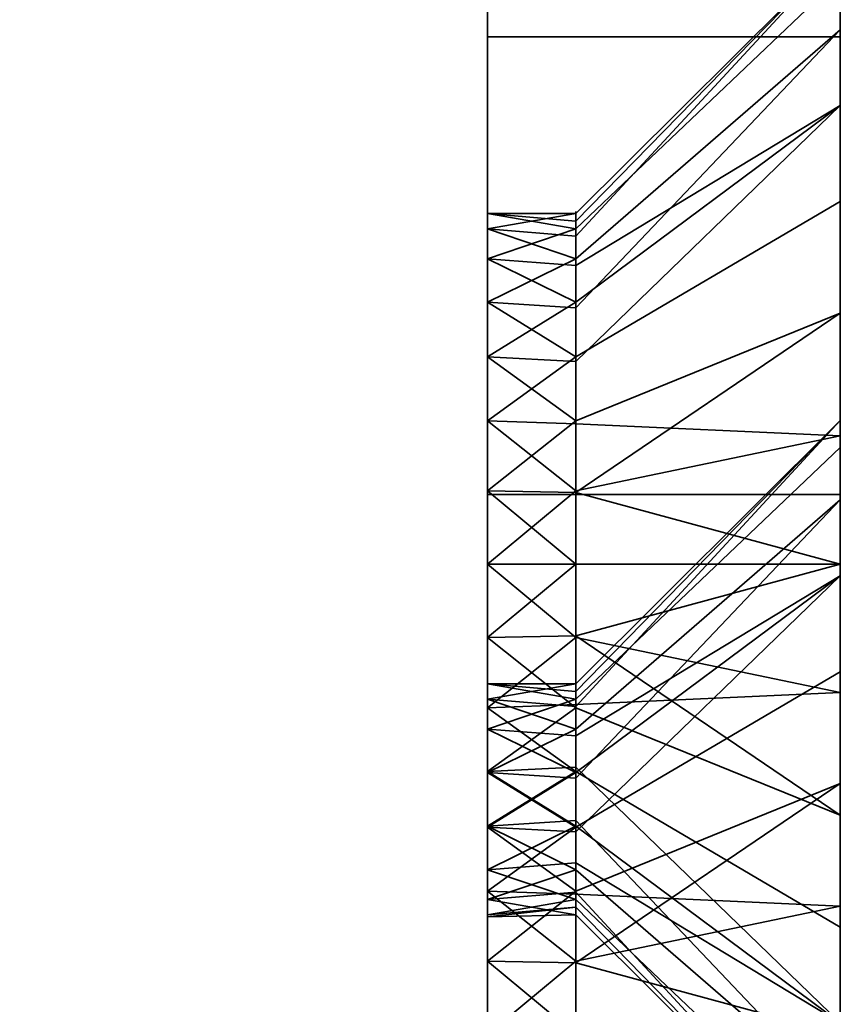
# Model space of a CAD drawing. Header units: millimetres. Extents: x -587 to 3688, y -115 to 120.
# Tile 253 of 656: x 401.52 to 408.5, y -26.24 to -17.87. Entities that reach past the tile are written whole.
import ezdxf

# ---------------------------------------------------------------- set-up
doc = ezdxf.new("R2010")
doc.units = ezdxf.units.MM
doc.layers.add('151', color=7, linetype='Continuous', true_color=0xffffff)

# ---------------------------------------------------------------- blocks, each defined once
blk = doc.blocks.new('UG_SURFACE_001')
at = {"layer": '151', "color": 252, "linetype": 'Continuous', "lineweight": 35}
for points in [[(587.5, -40, 2198), (587.5, 110, 2198), (-587.5, 110, 2198), (-587.5, -40, 2198)], [(-437.5, -40, 2048.0001), (-437.5, 110, 2048.0001), (437.5, 110, 2048.0001), (437.5, -40, 2048.0001)]]:
    blk.add_3dface(points, dxfattribs=at)
blk = doc.blocks.new('UG_SURFACE_005')
at = {"layer": '151', "color": 252, "linetype": 'Continuous', "lineweight": 35}
for points in [[(405.5, -15.4134, 1852.5922), (405.5, -14.5, 1848), (405.5, -23.5164, 1847.6864), (405.5, -23.6468, 1848.927)], [(405.5, -14.5, 1763), (405.5, -31.5, 1763), (405.5, -23.1237, 1777.0655), (405.5, -21.8763, 1777.0655)], [(405.5, -14.5, 1848), (405.5, -23.9019, 1846.5), (405.5, -23.5164, 1847.6864)], [(405.5, -14.5, 1848), (405.5, -14.5, 1763), (405.5, -19.5164, 1779.6865), (405.5, -19.6468, 1780.9271)], [(405.5, -14.5, 1763), (405.5, -19.9019, 1778.5), (405.5, -19.5164, 1779.6865)], [(405.5, -24.7366, 1845.5729), (405.5, -23.9019, 1846.5), (405.5, -14.5, 1848), (405.5, -21.2798, 1782.7406)], [(405.5, -19.6468, 1780.9271), (405.5, -20.2706, 1782.0073), (405.5, -14.5, 1848)], [(405.5, -21.8763, 1777.0655), (405.5, -20.7366, 1777.573), (405.5, -14.5, 1763)], [(405.5, -20.7366, 1777.573), (405.5, -19.9019, 1778.5), (405.5, -14.5, 1763)], [(405.5, -20.2706, 1782.0073), (405.5, -21.2798, 1782.7406), (405.5, -14.5, 1848)], [(405.5, -14.5, 1712), (405.5, -23.5164, 1711.6864), (405.5, -23.6468, 1712.9271)], [(405.5, -14.5, 1712), (405.5, -15.4134, 1707.4078), (405.5, -23.9019, 1710.5), (405.5, -23.5164, 1711.6864)], [(405.5, -23.6468, 1712.9271), (405.5, -24.2706, 1714.0074), (405.5, -14.5, 1763), (405.5, -14.5, 1712)], [(405.5, -31.5, 1763), (405.5, -14.5, 1763), (405.5, -25.2798, 1714.7406), (405.5, -26.5, 1715)], [(405.5, -24.2706, 1714.0074), (405.5, -25.2798, 1714.7406), (405.5, -14.5, 1763)], [(408.5, -14.5, 1848), (408.5, -21.2788, 1848.5488), (408.5, -21.507, 1846.3776)], [(408.5, -14.5, 1848), (408.5, -15.4134, 1852.5922), (408.5, -21.9534, 1850.625), (408.5, -21.2788, 1848.5488)], [(408.5, -14.5, 1763), (408.5, -18.5985, 1776.4871), (408.5, -20.3646, 1775.2039)], [(408.5, -20.3646, 1775.2039), (408.5, -22.5, 1774.75), (408.5, -29.5, 1763), (408.5, -14.5, 1763)], [(408.5, -21.507, 1846.3776), (408.5, -22.5985, 1844.4871), (408.5, -17.2788, 1780.5488), (408.5, -14.5, 1848)], [(408.5, -17.507, 1778.3777), (408.5, -18.5985, 1776.4871), (408.5, -14.5, 1763)], [(408.5, -15.4134, 1707.4078), (408.5, -14.5, 1712), (408.5, -21.2788, 1712.5487), (408.5, -21.507, 1710.3777)], [(408.5, -26.5, 1717.25), (408.5, -25.4085, 1717.1353), (408.5, -14.5, 1763), (408.5, -29.5, 1763)], [(408.5, -14.5, 1712), (408.5, -21.9534, 1714.625), (408.5, -21.2788, 1712.5487)], [(408.5, -25.4085, 1717.1353), (408.5, -23.4141, 1716.2473), (408.5, -14.5, 1763)], [(408.5, -23.4141, 1716.2473), (408.5, -21.9534, 1714.625), (408.5, -14.5, 1712), (408.5, -14.5, 1763)], [(405.5, -23.6468, 1848.927), (405.5, -24.2706, 1850.0074), (405.5, -18.0147, 1856.4852), (405.5, -15.4134, 1852.5922)], [(405.5, -24.7366, 1709.5729), (405.5, -23.9019, 1710.5), (405.5, -15.4134, 1707.4078), (405.5, -18.0147, 1703.5147)], [(405.5, -18.0147, 1856.4852), (408.5, -18.0147, 1856.4852), (408.5, -15.4134, 1852.5922), (405.5, -15.4134, 1852.5922)], [(408.5, -18.0147, 1703.5147), (405.5, -18.0147, 1703.5147), (405.5, -15.4134, 1707.4078), (408.5, -15.4134, 1707.4078)], [(408.5, -23.4141, 1852.2474), (408.5, -21.9534, 1850.625), (408.5, -15.4134, 1852.5922), (408.5, -18.0147, 1856.4852)], [(408.5, -21.507, 1710.3777), (408.5, -22.5985, 1708.487), (408.5, -18.0147, 1703.5147), (408.5, -15.4134, 1707.4078)], [(408.5, -17.2788, 1780.5488), (406.25, -19.5164, 1780.3136), (406.25, -19.5816, 1779.6932)], [(408.5, -17.2788, 1780.5488), (408.5, -17.9534, 1782.625), (406.25, -19.9019, 1781.5), (406.25, -19.7092, 1780.9068)], [(406.25, -19.7092, 1780.9068), (406.25, -19.5164, 1780.3136), (408.5, -17.2788, 1780.5488)], [(406.25, -19.5816, 1779.6932), (406.25, -19.6468, 1779.073), (408.5, -17.507, 1778.3777), (408.5, -17.2788, 1780.5488)], [(408.5, -17.9534, 1782.625), (408.5, -17.2788, 1780.5488), (408.5, -22.5985, 1844.4871)], [(408.5, -18.5985, 1776.4871), (408.5, -17.507, 1778.3777), (406.25, -19.6468, 1779.073), (406.25, -19.9587, 1778.5327)], [(408.5, -17.9534, 1782.625), (408.5, -19.4141, 1784.2474), (406.25, -20.7366, 1782.4271), (406.25, -20.3193, 1781.9635)], [(406.25, -20.3193, 1781.9635), (406.25, -19.9019, 1781.5), (408.5, -17.9534, 1782.625)], [(408.5, -19.4141, 1784.2474), (408.5, -17.9534, 1782.625), (408.5, -22.5985, 1844.4871)], [(405.5, -24.2706, 1850.0074), (405.5, -25.2798, 1850.7407), (405.5, -21.9078, 1859.0865), (405.5, -18.0147, 1856.4852)], [(405.5, -25.8763, 1709.0656), (405.5, -24.7366, 1709.5729), (405.5, -18.0147, 1703.5147), (405.5, -21.9078, 1700.9134)], [(405.5, -21.9078, 1859.0865), (408.5, -21.9078, 1859.0865), (408.5, -18.0147, 1856.4852), (405.5, -18.0147, 1856.4852)], [(408.5, -21.9078, 1700.9134), (405.5, -21.9078, 1700.9134), (405.5, -18.0147, 1703.5147), (408.5, -18.0147, 1703.5147)], [(408.5, -25.4085, 1853.1352), (408.5, -23.4141, 1852.2474), (408.5, -18.0147, 1856.4852), (408.5, -21.9078, 1859.0865)], [(408.5, -21.9078, 1700.9134), (408.5, -18.0147, 1703.5147), (408.5, -22.5985, 1708.487), (408.5, -24.3646, 1707.2039)], [(408.5, -18.5985, 1776.4871), (406.25, -20.2706, 1777.9926), (406.25, -20.7752, 1777.626)], [(406.25, -19.9587, 1778.5327), (406.25, -20.2706, 1777.9926), (408.5, -18.5985, 1776.4871)], [(406.25, -20.7752, 1777.626), (406.25, -21.2798, 1777.2593), (408.5, -20.3646, 1775.2039), (408.5, -18.5985, 1776.4871)], [(406.25, -21.3065, 1782.6807), (406.25, -20.7366, 1782.4271), (408.5, -19.4141, 1784.2474), (408.5, -21.4085, 1785.1353)], [(408.5, -19.4141, 1784.2474), (408.5, -22.5985, 1844.4871), (408.5, -24.3646, 1843.2039)], [(408.5, -21.4085, 1785.1353), (408.5, -19.4141, 1784.2474), (408.5, -24.3646, 1843.2039)], [(406.25, -19.6468, 1779.073), (405.5, -19.5164, 1779.6865), (405.5, -19.9019, 1778.5)], [(405.5, -19.5164, 1779.6865), (406.25, -19.5816, 1779.6932), (406.25, -19.5164, 1780.3136)], [(406.25, -19.5164, 1780.3136), (405.5, -19.6468, 1780.9271), (405.5, -19.5164, 1779.6865)], [(406.25, -19.5164, 1780.3136), (406.25, -19.7092, 1780.9068), (405.5, -19.6468, 1780.9271)], [(406.25, -19.6468, 1779.073), (406.25, -19.5816, 1779.6932), (405.5, -19.5164, 1779.6865)], [(405.5, -19.9019, 1778.5), (406.25, -19.9587, 1778.5327), (406.25, -19.6468, 1779.073)], [(405.5, -19.6468, 1780.9271), (406.25, -19.7092, 1780.9068), (406.25, -19.9019, 1781.5)], [(406.25, -19.9019, 1781.5), (405.5, -20.2706, 1782.0073), (405.5, -19.6468, 1780.9271)], [(405.5, -19.9019, 1778.5), (405.5, -20.7366, 1777.573), (406.25, -20.2706, 1777.9926)], [(406.25, -19.9019, 1781.5), (406.25, -20.3193, 1781.9635), (405.5, -20.2706, 1782.0073)], [(406.25, -20.2706, 1777.9926), (406.25, -19.9587, 1778.5327), (405.5, -19.9019, 1778.5)], [(405.5, -20.7366, 1777.573), (406.25, -20.7752, 1777.626), (406.25, -20.2706, 1777.9926)], [(405.5, -21.2798, 1782.7406), (405.5, -20.2706, 1782.0073), (406.25, -20.7366, 1782.4271)], [(405.5, -20.2706, 1782.0073), (406.25, -20.3193, 1781.9635), (406.25, -20.7366, 1782.4271)], [(408.5, -20.3646, 1775.2039), (406.25, -21.2798, 1777.2593), (406.25, -21.8899, 1777.1297)], [(406.25, -21.8899, 1777.1297), (406.25, -22.5, 1777), (408.5, -22.5, 1774.75), (408.5, -20.3646, 1775.2039)], [(405.5, -20.7366, 1777.573), (405.5, -21.8763, 1777.0655), (406.25, -21.2798, 1777.2593)], [(406.25, -20.7366, 1782.4271), (406.25, -21.3065, 1782.6807), (405.5, -21.2798, 1782.7406)], [(406.25, -21.2798, 1777.2593), (406.25, -20.7752, 1777.626), (405.5, -20.7366, 1777.573)], [(405.5, -25.8763, 1845.0656), (405.5, -21.2798, 1782.7406), (405.5, -22.5, 1783)], [(405.5, -25.8763, 1845.0656), (405.5, -24.7366, 1845.5729), (405.5, -21.2798, 1782.7406)], [(405.5, -21.8763, 1777.0655), (406.25, -21.8899, 1777.1297), (406.25, -21.2798, 1777.2593)], [(405.5, -22.5, 1783), (405.5, -21.2798, 1782.7406), (406.25, -21.8763, 1782.9344)], [(405.5, -21.2798, 1782.7406), (406.25, -21.3065, 1782.6807), (406.25, -21.8763, 1782.9344)], [(408.5, -21.2788, 1712.5487), (406.25, -23.5164, 1712.3135), (406.25, -23.5816, 1711.6933)], [(408.5, -21.2788, 1712.5487), (408.5, -21.9534, 1714.625), (406.25, -23.9019, 1713.5), (406.25, -23.7092, 1712.9068)], [(406.25, -23.7092, 1712.9068), (406.25, -23.5164, 1712.3135), (408.5, -21.2788, 1712.5487)], [(406.25, -23.5816, 1711.6933), (406.25, -23.6468, 1711.0729), (408.5, -21.507, 1710.3777), (408.5, -21.2788, 1712.5487)], [(408.5, -21.2788, 1848.5488), (406.25, -23.5164, 1848.3136), (406.25, -23.5816, 1847.6933)], [(408.5, -21.2788, 1848.5488), (408.5, -21.9534, 1850.625), (406.25, -23.9019, 1849.4999), (406.25, -23.7092, 1848.9068)], [(406.25, -23.7092, 1848.9068), (406.25, -23.5164, 1848.3136), (408.5, -21.2788, 1848.5488)], [(406.25, -23.5816, 1847.6933), (406.25, -23.6468, 1847.073), (408.5, -21.507, 1846.3776), (408.5, -21.2788, 1848.5488)], [(408.5, -21.4085, 1785.1353), (406.25, -21.8763, 1782.9344), (406.25, -21.3065, 1782.6807)], [(406.25, -22.5, 1783), (406.25, -21.8763, 1782.9344), (408.5, -21.4085, 1785.1353), (408.5, -22.5, 1785.2499)], [(408.5, -22.5, 1785.2499), (408.5, -21.4085, 1785.1353), (408.5, -24.3646, 1843.2039)], [(408.5, -22.5985, 1708.487), (408.5, -21.507, 1710.3777), (406.25, -23.6468, 1711.0729), (406.25, -23.9587, 1710.5328)], [(408.5, -22.5985, 1844.4871), (408.5, -21.507, 1846.3776), (406.25, -23.6468, 1847.073), (406.25, -23.9587, 1846.5328)], [(405.5, -21.8763, 1777.0655), (405.5, -23.1237, 1777.0655), (406.25, -22.5, 1777)], [(406.25, -21.8763, 1782.9344), (406.25, -22.5, 1783), (405.5, -22.5, 1783)], [(406.25, -22.5, 1777), (406.25, -21.8899, 1777.1297), (405.5, -21.8763, 1777.0655)], [(405.5, -26.5, 1860), (405.5, -21.9078, 1859.0865), (405.5, -25.2798, 1850.7407), (405.5, -26.5, 1851)], [(405.5, -27.1237, 1709.0656), (405.5, -25.8763, 1709.0656), (405.5, -21.9078, 1700.9134), (405.5, -26.5, 1700)], [(405.5, -26.5, 1860), (408.5, -26.5, 1860), (408.5, -21.9078, 1859.0865), (405.5, -21.9078, 1859.0865)], [(408.5, -26.5, 1700), (405.5, -26.5, 1700), (405.5, -21.9078, 1700.9134), (408.5, -21.9078, 1700.9134)], [(408.5, -26.5, 1853.25), (408.5, -25.4085, 1853.1352), (408.5, -21.9078, 1859.0865), (408.5, -26.5, 1860)], [(408.5, -24.3646, 1707.2039), (408.5, -26.5, 1706.75), (408.5, -26.5, 1700), (408.5, -21.9078, 1700.9134)], [(408.5, -21.9534, 1714.625), (408.5, -23.4141, 1716.2473), (406.25, -24.7366, 1714.427), (406.25, -24.3193, 1713.9635)], [(406.25, -24.3193, 1713.9635), (406.25, -23.9019, 1713.5), (408.5, -21.9534, 1714.625)], [(408.5, -21.9534, 1850.625), (408.5, -23.4141, 1852.2474), (406.25, -24.7366, 1850.427), (406.25, -24.3193, 1849.9635)], [(406.25, -24.3193, 1849.9635), (406.25, -23.9019, 1849.4999), (408.5, -21.9534, 1850.625)], [(405.5, -22.5, 1783), (405.5, -23.7202, 1782.7406), (405.5, -27.1237, 1845.0656), (405.5, -25.8763, 1845.0656)], [(405.5, -22.5, 1783), (406.25, -22.5, 1783), (406.25, -23.1237, 1782.9344)], [(406.25, -23.1237, 1782.9344), (405.5, -23.7202, 1782.7406), (405.5, -22.5, 1783)], [(405.5, -23.1237, 1777.0655), (406.25, -23.1101, 1777.1297), (406.25, -22.5, 1777)], [(408.5, -22.5, 1785.2499), (408.5, -23.5915, 1785.1353), (406.25, -23.1237, 1782.9344), (406.25, -22.5, 1783)], [(408.5, -24.6354, 1775.2039), (408.5, -22.5, 1774.75), (406.25, -22.5, 1777), (406.25, -23.1101, 1777.1297)], [(408.5, -24.3646, 1843.2039), (408.5, -26.5, 1842.75), (408.5, -23.5915, 1785.1353), (408.5, -22.5, 1785.2499)], [(408.5, -29.5, 1763), (408.5, -22.5, 1774.75), (408.5, -24.6354, 1775.2039)], [(408.5, -22.5985, 1708.487), (406.25, -24.2706, 1709.9926), (406.25, -24.7752, 1709.626)], [(406.25, -23.9587, 1710.5328), (406.25, -24.2706, 1709.9926), (408.5, -22.5985, 1708.487)], [(406.25, -24.7752, 1709.626), (406.25, -25.2798, 1709.2594), (408.5, -24.3646, 1707.2039), (408.5, -22.5985, 1708.487)], [(408.5, -22.5985, 1844.4871), (406.25, -24.2706, 1845.9926), (406.25, -24.7752, 1845.626)], [(406.25, -23.9587, 1846.5328), (406.25, -24.2706, 1845.9926), (408.5, -22.5985, 1844.4871)], [(406.25, -24.7752, 1845.626), (406.25, -25.2798, 1845.2593), (408.5, -24.3646, 1843.2039), (408.5, -22.5985, 1844.4871)], [(406.25, -23.7202, 1777.2593), (406.25, -23.1101, 1777.1297), (405.5, -23.1237, 1777.0655)], [(406.25, -23.1101, 1777.1297), (406.25, -23.7202, 1777.2593), (408.5, -24.6354, 1775.2039)], [(405.5, -31.5, 1763), (405.5, -24.2634, 1777.573), (405.5, -23.1237, 1777.0655)], [(406.25, -23.7202, 1777.2593), (405.5, -23.1237, 1777.0655), (405.5, -24.2634, 1777.573)], [(406.25, -23.1237, 1782.9344), (406.25, -23.6935, 1782.6807), (405.5, -23.7202, 1782.7406)], [(406.25, -23.6935, 1782.6807), (406.25, -23.1237, 1782.9344), (408.5, -23.5915, 1785.1353)], [(406.25, -25.3065, 1714.6808), (406.25, -24.7366, 1714.427), (408.5, -23.4141, 1716.2473), (408.5, -25.4085, 1717.1353)], [(406.25, -25.3065, 1850.6807), (406.25, -24.7366, 1850.427), (408.5, -23.4141, 1852.2474), (408.5, -25.4085, 1853.1352)], [(405.5, -23.5164, 1711.6864), (405.5, -23.9019, 1710.5), (406.25, -23.6468, 1711.0729)], [(405.5, -23.6468, 1712.9271), (405.5, -23.5164, 1711.6864), (406.25, -23.5164, 1712.3135)], [(405.5, -23.5164, 1711.6864), (406.25, -23.5816, 1711.6933), (406.25, -23.5164, 1712.3135)], [(406.25, -23.5164, 1712.3135), (406.25, -23.7092, 1712.9068), (405.5, -23.6468, 1712.9271)], [(406.25, -23.6468, 1711.0729), (406.25, -23.5816, 1711.6933), (405.5, -23.5164, 1711.6864)], [(405.5, -23.5164, 1847.6864), (405.5, -23.9019, 1846.5), (406.25, -23.6468, 1847.073)], [(405.5, -23.6468, 1848.927), (405.5, -23.5164, 1847.6864), (406.25, -23.5164, 1848.3136)], [(405.5, -23.5164, 1847.6864), (406.25, -23.5816, 1847.6933), (406.25, -23.5164, 1848.3136)], [(406.25, -23.5164, 1848.3136), (406.25, -23.7092, 1848.9068), (405.5, -23.6468, 1848.927)], [(406.25, -23.6468, 1847.073), (406.25, -23.5816, 1847.6933), (405.5, -23.5164, 1847.6864)], [(408.5, -23.5915, 1785.1353), (408.5, -25.5859, 1784.2474), (406.25, -24.2634, 1782.4271), (406.25, -23.6935, 1782.6807)], [(408.5, -26.5, 1842.75), (408.5, -25.5859, 1784.2474), (408.5, -23.5915, 1785.1353)], [(405.5, -23.9019, 1710.5), (406.25, -23.9587, 1710.5328), (406.25, -23.6468, 1711.0729)], [(405.5, -23.6468, 1712.9271), (406.25, -23.7092, 1712.9068), (406.25, -23.9019, 1713.5)], [(406.25, -23.9019, 1713.5), (405.5, -24.2706, 1714.0074), (405.5, -23.6468, 1712.9271)], [(405.5, -23.9019, 1846.5), (406.25, -23.9587, 1846.5328), (406.25, -23.6468, 1847.073)], [(405.5, -23.6468, 1848.927), (406.25, -23.7092, 1848.9068), (406.25, -23.9019, 1849.4999)], [(406.25, -23.9019, 1849.4999), (405.5, -24.2706, 1850.0074), (405.5, -23.6468, 1848.927)], [(405.5, -23.7202, 1782.7406), (406.25, -23.6935, 1782.6807), (406.25, -24.2634, 1782.4271)], [(405.5, -23.7202, 1782.7406), (405.5, -28.2634, 1845.5729), (405.5, -27.1237, 1845.0656)], [(405.5, -23.7202, 1782.7406), (405.5, -29.0981, 1846.5), (405.5, -28.2634, 1845.5729)], [(405.5, -29.4836, 1847.6864), (405.5, -23.7202, 1782.7406), (405.5, -31.5, 1860)], [(405.5, -29.4836, 1847.6864), (405.5, -29.0981, 1846.5), (405.5, -23.7202, 1782.7406)], [(405.5, -31.5, 1860), (405.5, -23.7202, 1782.7406), (405.5, -24.7294, 1782.0073)], [(406.25, -24.2634, 1782.4271), (405.5, -24.7294, 1782.0073), (405.5, -23.7202, 1782.7406)], [(405.5, -24.2634, 1777.573), (406.25, -24.2248, 1777.626), (406.25, -23.7202, 1777.2593)], [(408.5, -26.4015, 1776.4871), (408.5, -24.6354, 1775.2039), (406.25, -23.7202, 1777.2593), (406.25, -24.2248, 1777.626)], [(406.25, -24.2706, 1709.9926), (405.5, -23.9019, 1710.5), (405.5, -24.7366, 1709.5729)], [(406.25, -23.9019, 1713.5), (406.25, -24.3193, 1713.9635), (405.5, -24.2706, 1714.0074)], [(406.25, -24.2706, 1709.9926), (406.25, -23.9587, 1710.5328), (405.5, -23.9019, 1710.5)], [(405.5, -23.9019, 1846.5), (405.5, -24.7366, 1845.5729), (406.25, -24.2706, 1845.9926)], [(406.25, -23.9019, 1849.4999), (406.25, -24.3193, 1849.9635), (405.5, -24.2706, 1850.0074)], [(406.25, -24.2706, 1845.9926), (406.25, -23.9587, 1846.5328), (405.5, -23.9019, 1846.5)], [(406.25, -24.7294, 1777.9926), (406.25, -24.2248, 1777.626), (405.5, -24.2634, 1777.573)], [(405.5, -31.5, 1763), (405.5, -25.0981, 1778.5), (405.5, -24.2634, 1777.573)], [(406.25, -24.7294, 1777.9926), (405.5, -24.2634, 1777.573), (405.5, -25.0981, 1778.5)], [(406.25, -24.2634, 1782.4271), (406.25, -24.6807, 1781.9635), (405.5, -24.7294, 1782.0073)], [(405.5, -24.7366, 1709.5729), (406.25, -24.7752, 1709.626), (406.25, -24.2706, 1709.9926)], [(405.5, -25.2798, 1714.7406), (405.5, -24.2706, 1714.0074), (406.25, -24.7366, 1714.427)], [(405.5, -24.2706, 1714.0074), (406.25, -24.3193, 1713.9635), (406.25, -24.7366, 1714.427)], [(405.5, -24.7366, 1845.5729), (406.25, -24.7752, 1845.626), (406.25, -24.2706, 1845.9926)], [(405.5, -25.2798, 1850.7407), (405.5, -24.2706, 1850.0074), (406.25, -24.7366, 1850.427)], [(405.5, -24.2706, 1850.0074), (406.25, -24.3193, 1849.9635), (406.25, -24.7366, 1850.427)], [(406.25, -24.2248, 1777.626), (406.25, -24.7294, 1777.9926), (408.5, -26.4015, 1776.4871)], [(406.25, -24.6807, 1781.9635), (406.25, -24.2634, 1782.4271), (408.5, -25.5859, 1784.2474), (408.5, -27.0466, 1782.625)], [(408.5, -24.3646, 1707.2039), (406.25, -25.2798, 1709.2594), (406.25, -25.8899, 1709.1297)], [(406.25, -25.8899, 1709.1297), (406.25, -26.5, 1709), (408.5, -26.5, 1706.75), (408.5, -24.3646, 1707.2039)], [(408.5, -24.3646, 1843.2039), (406.25, -25.2798, 1845.2593), (406.25, -25.8899, 1845.1297)], [(406.25, -25.8899, 1845.1297), (406.25, -26.5, 1845), (408.5, -26.5, 1842.75), (408.5, -24.3646, 1843.2039)], [(405.5, -24.7294, 1782.0073), (406.25, -24.6807, 1781.9635), (406.25, -25.0981, 1781.5)], [(408.5, -27.0466, 1782.625), (406.25, -25.0981, 1781.5), (406.25, -24.6807, 1781.9635)], [(408.5, -24.6354, 1775.2039), (408.5, -26.4015, 1776.4871), (408.5, -29.5, 1763)], [(405.5, -31.5, 1860), (405.5, -24.7294, 1782.0073), (405.5, -25.3532, 1780.9271)], [(405.5, -25.3532, 1780.9271), (405.5, -24.7294, 1782.0073), (406.25, -25.0981, 1781.5)], [(405.5, -25.0981, 1778.5), (406.25, -25.0413, 1778.5327), (406.25, -24.7294, 1777.9926)], [(406.25, -25.2798, 1709.2594), (405.5, -24.7366, 1709.5729), (405.5, -25.8763, 1709.0656)], [(406.25, -24.7366, 1714.427), (406.25, -25.3065, 1714.6808), (405.5, -25.2798, 1714.7406)], [(406.25, -25.2798, 1709.2594), (406.25, -24.7752, 1709.626), (405.5, -24.7366, 1709.5729)], [(406.25, -25.2798, 1845.2593), (405.5, -24.7366, 1845.5729), (405.5, -25.8763, 1845.0656)], [(406.25, -24.7366, 1850.427), (406.25, -25.3065, 1850.6807), (405.5, -25.2798, 1850.7407)], [(406.25, -25.2798, 1845.2593), (406.25, -24.7752, 1845.626), (405.5, -24.7366, 1845.5729)], [(408.5, -26.4015, 1776.4871), (406.25, -24.7294, 1777.9926), (406.25, -25.0413, 1778.5327)], [(406.25, -25.3532, 1779.073), (406.25, -25.0413, 1778.5327), (405.5, -25.0981, 1778.5)], [(405.5, -25.4836, 1779.6865), (405.5, -25.0981, 1778.5), (405.5, -31.5, 1763)], [(405.5, -25.0981, 1778.5), (405.5, -25.4836, 1779.6865), (406.25, -25.3532, 1779.073)], [(406.25, -25.0981, 1781.5), (406.25, -25.2908, 1780.9068), (405.5, -25.3532, 1780.9271)], [(406.25, -25.0413, 1778.5327), (406.25, -25.3532, 1779.073), (408.5, -27.493, 1778.3777), (408.5, -26.4015, 1776.4871)], [(406.25, -25.2908, 1780.9068), (406.25, -25.0981, 1781.5), (408.5, -27.0466, 1782.625), (408.5, -27.7212, 1780.5488)], [(405.5, -25.8763, 1709.0656), (406.25, -25.8899, 1709.1297), (406.25, -25.2798, 1709.2594)], [(405.5, -26.5, 1715), (405.5, -25.2798, 1714.7406), (406.25, -25.8763, 1714.9345)], [(405.5, -25.2798, 1714.7406), (406.25, -25.3065, 1714.6808), (406.25, -25.8763, 1714.9345)], [(405.5, -25.8763, 1845.0656), (406.25, -25.8899, 1845.1297), (406.25, -25.2798, 1845.2593)], [(405.5, -26.5, 1851), (405.5, -25.2798, 1850.7407), (406.25, -25.8763, 1850.9344)], [(405.5, -25.2798, 1850.7407), (406.25, -25.3065, 1850.6807), (406.25, -25.8763, 1850.9344)], [(405.5, -25.3532, 1780.9271), (406.25, -25.2908, 1780.9068), (406.25, -25.4836, 1780.3136)], [(408.5, -27.7212, 1780.5488), (406.25, -25.4836, 1780.3136), (406.25, -25.2908, 1780.9068)], [(405.5, -25.3532, 1780.9271), (405.5, -25.5, 1780), (405.5, -31.5, 1763), (405.5, -31.5, 1860)], [(406.25, -25.4836, 1780.3136), (405.5, -25.5, 1780), (405.5, -25.3532, 1780.9271)], [(405.5, -25.4836, 1779.6865), (406.25, -25.4184, 1779.6932), (406.25, -25.3532, 1779.073)], [(408.5, -25.4085, 1717.1353), (406.25, -25.8763, 1714.9345), (406.25, -25.3065, 1714.6808)], [(408.5, -25.4085, 1853.1352), (406.25, -25.8763, 1850.9344), (406.25, -25.3065, 1850.6807)], [(408.5, -27.7212, 1780.5488), (408.5, -27.493, 1778.3777), (406.25, -25.3532, 1779.073), (406.25, -25.4184, 1779.6932)], [(406.25, -25.4184, 1779.6932), (405.5, -25.4836, 1779.6865), (405.5, -25.5, 1780)], [(405.5, -25.5, 1780), (406.25, -25.4836, 1780.3136), (406.25, -25.4184, 1779.6932)], [(406.25, -26.5, 1715), (406.25, -25.8763, 1714.9345), (408.5, -25.4085, 1717.1353), (408.5, -26.5, 1717.25)], [(406.25, -26.5, 1851), (406.25, -25.8763, 1850.9344), (408.5, -25.4085, 1853.1352), (408.5, -26.5, 1853.25)], [(406.25, -25.4184, 1779.6932), (406.25, -25.4836, 1780.3136), (408.5, -27.7212, 1780.5488)], [(405.5, -31.5, 1763), (405.5, -25.5, 1780), (405.5, -25.4836, 1779.6865)], [(408.5, -26.5, 1842.75), (408.5, -27.0466, 1782.625), (408.5, -25.5859, 1784.2474)], [(405.5, -25.8763, 1709.0656), (405.5, -27.1237, 1709.0656), (406.25, -26.5, 1709)], [(406.25, -25.8763, 1714.9345), (406.25, -26.5, 1715), (405.5, -26.5, 1715)], [(406.25, -26.5, 1709), (406.25, -25.8899, 1709.1297), (405.5, -25.8763, 1709.0656)], [(405.5, -25.8763, 1845.0656), (405.5, -27.1237, 1845.0656), (406.25, -26.5, 1845)], [(406.25, -25.8763, 1850.9344), (406.25, -26.5, 1851), (405.5, -26.5, 1851)], [(406.25, -26.5, 1845), (406.25, -25.8899, 1845.1297), (405.5, -25.8763, 1845.0656)]]:
    blk.add_3dface(points, dxfattribs=at)
blk = doc.blocks.new('UG_SURFACE_007')
at = {"layer": '151', "color": 252, "linetype": 'Continuous', "lineweight": 35}
for points in [[(405.5, -14.5, 413), (405.5, -21.2798, 347.7407), (405.5, -24.7366, 410.5729), (405.5, -23.9019, 411.5)], [(405.5, -23.9019, 411.5), (405.5, -23.5164, 412.6864), (405.5, -14.5, 413)], [(405.5, -14.5, 328), (405.5, -20.7366, 342.573), (405.5, -19.9019, 343.5)], [(405.5, -23.5164, 412.6864), (405.5, -23.6468, 413.927), (405.5, -15.4134, 417.5922), (405.5, -14.5, 413)], [(405.5, -14.5, 413), (405.5, -19.6468, 345.9271), (405.5, -20.2706, 347.0074)], [(405.5, -19.9019, 343.5), (405.5, -19.5164, 344.6864), (405.5, -14.5, 328)], [(405.5, -19.5164, 344.6864), (405.5, -19.6468, 345.9271), (405.5, -14.5, 413), (405.5, -14.5, 328)], [(405.5, -23.1237, 342.0655), (405.5, -21.8763, 342.0655), (405.5, -14.5, 328), (405.5, -31.5, 328)], [(405.5, -21.8763, 342.0655), (405.5, -20.7366, 342.573), (405.5, -14.5, 328)], [(405.5, -20.2706, 347.0074), (405.5, -21.2798, 347.7407), (405.5, -14.5, 413)], [(405.5, -14.5, 328), (405.5, -14.5, 277), (405.5, -23.6468, 277.927), (405.5, -24.2706, 279.0074)], [(405.5, -23.9019, 275.5), (405.5, -23.5164, 276.6864), (405.5, -14.5, 277), (405.5, -15.4134, 272.4078)], [(405.5, -23.5164, 276.6864), (405.5, -23.6468, 277.927), (405.5, -14.5, 277)], [(405.5, -31.5, 328), (405.5, -14.5, 328), (405.5, -25.2798, 279.7406), (405.5, -26.5, 280)], [(405.5, -24.2706, 279.0074), (405.5, -25.2798, 279.7406), (405.5, -14.5, 328)], [(408.5, -14.5, 413), (408.5, -21.2788, 413.5488), (408.5, -21.507, 411.3777)], [(408.5, -21.507, 411.3777), (408.5, -22.5985, 409.4871), (408.5, -19.4141, 349.2473), (408.5, -14.5, 413)], [(408.5, -21.9534, 415.625), (408.5, -21.2788, 413.5488), (408.5, -14.5, 413), (408.5, -15.4134, 417.5922)], [(408.5, -29.5, 328), (408.5, -14.5, 328), (408.5, -20.3646, 340.2039), (408.5, -22.5, 339.75)], [(408.5, -17.507, 343.3776), (408.5, -18.5985, 341.4871), (408.5, -14.5, 328)], [(408.5, -14.5, 413), (408.5, -19.4141, 349.2473), (408.5, -17.9534, 347.625)], [(408.5, -18.5985, 341.4871), (408.5, -20.3646, 340.2039), (408.5, -14.5, 328)], [(408.5, -15.4134, 272.4078), (408.5, -14.5, 277), (408.5, -21.2788, 277.5488), (408.5, -21.507, 275.3777)], [(408.5, -14.5, 277), (408.5, -14.5, 328), (408.5, -23.4141, 281.2473), (408.5, -21.9534, 279.625)], [(408.5, -21.9534, 279.625), (408.5, -21.2788, 277.5488), (408.5, -14.5, 277)], [(408.5, -26.5, 282.25), (408.5, -25.4085, 282.1353), (408.5, -14.5, 328), (408.5, -29.5, 328)], [(408.5, -25.4085, 282.1353), (408.5, -23.4141, 281.2473), (408.5, -14.5, 328)], [(408.5, -17.9534, 347.625), (408.5, -17.2788, 345.5488), (408.5, -14.5, 413)], [(405.5, -18.0147, 421.4853), (405.5, -15.4134, 417.5922), (405.5, -23.6468, 413.927), (405.5, -24.2706, 415.0074)], [(405.5, -15.4134, 272.4078), (405.5, -18.0147, 268.5147), (405.5, -24.7366, 274.5729), (405.5, -23.9019, 275.5)], [(405.5, -18.0147, 421.4853), (408.5, -18.0147, 421.4853), (408.5, -15.4134, 417.5922), (405.5, -15.4134, 417.5922)], [(408.5, -18.0147, 268.5147), (405.5, -18.0147, 268.5147), (405.5, -15.4134, 272.4078), (408.5, -15.4134, 272.4078)], [(408.5, -15.4134, 417.5922), (408.5, -18.0147, 421.4853), (408.5, -23.4141, 417.2473), (408.5, -21.9534, 415.625)], [(408.5, -21.507, 275.3777), (408.5, -22.5985, 273.4871), (408.5, -18.0147, 268.5147), (408.5, -15.4134, 272.4078)], [(408.5, -17.2788, 345.5488), (406.25, -19.5164, 345.3136), (406.25, -19.5816, 344.6933)], [(408.5, -17.2788, 345.5488), (408.5, -17.9534, 347.625), (406.25, -19.9019, 346.5), (406.25, -19.7092, 345.9068)], [(406.25, -19.7092, 345.9068), (406.25, -19.5164, 345.3136), (408.5, -17.2788, 345.5488)], [(406.25, -19.5816, 344.6933), (406.25, -19.6468, 344.0729), (408.5, -17.507, 343.3776), (408.5, -17.2788, 345.5488)], [(408.5, -18.5985, 341.4871), (408.5, -17.507, 343.3776), (406.25, -19.6468, 344.0729), (406.25, -19.9587, 343.5328)], [(408.5, -17.9534, 347.625), (408.5, -19.4141, 349.2473), (406.25, -20.7366, 347.427), (406.25, -20.3193, 346.9635)], [(406.25, -20.3193, 346.9635), (406.25, -19.9019, 346.5), (408.5, -17.9534, 347.625)], [(405.5, -24.2706, 415.0074), (405.5, -25.2798, 415.7406), (405.5, -21.9078, 424.0865), (405.5, -18.0147, 421.4853)], [(405.5, -25.8763, 274.0656), (405.5, -24.7366, 274.5729), (405.5, -18.0147, 268.5147), (405.5, -21.9078, 265.9135)], [(405.5, -21.9078, 424.0865), (408.5, -21.9078, 424.0865), (408.5, -18.0147, 421.4853), (405.5, -18.0147, 421.4853)], [(408.5, -21.9078, 265.9135), (405.5, -21.9078, 265.9135), (405.5, -18.0147, 268.5147), (408.5, -18.0147, 268.5147)], [(408.5, -25.4085, 418.1353), (408.5, -23.4141, 417.2473), (408.5, -18.0147, 421.4853), (408.5, -21.9078, 424.0865)], [(408.5, -22.5985, 273.4871), (408.5, -24.3646, 272.2039), (408.5, -21.9078, 265.9135), (408.5, -18.0147, 268.5147)], [(408.5, -18.5985, 341.4871), (406.25, -20.2706, 342.9926), (406.25, -20.7752, 342.626)], [(406.25, -19.9587, 343.5328), (406.25, -20.2706, 342.9926), (408.5, -18.5985, 341.4871)], [(406.25, -20.7752, 342.626), (406.25, -21.2798, 342.2594), (408.5, -20.3646, 340.2039), (408.5, -18.5985, 341.4871)], [(406.25, -21.3065, 347.6807), (406.25, -20.7366, 347.427), (408.5, -19.4141, 349.2473), (408.5, -21.4085, 350.1353)], [(408.5, -21.4085, 350.1353), (408.5, -19.4141, 349.2473), (408.5, -24.3646, 408.2039)], [(408.5, -22.5985, 409.4871), (408.5, -24.3646, 408.2039), (408.5, -19.4141, 349.2473)], [(405.5, -19.5164, 344.6864), (405.5, -19.9019, 343.5), (406.25, -19.6468, 344.0729)], [(405.5, -19.5164, 344.6864), (406.25, -19.5816, 344.6933), (406.25, -19.5164, 345.3136)], [(406.25, -19.5164, 345.3136), (405.5, -19.6468, 345.9271), (405.5, -19.5164, 344.6864)], [(406.25, -19.5164, 345.3136), (406.25, -19.7092, 345.9068), (405.5, -19.6468, 345.9271)], [(406.25, -19.6468, 344.0729), (406.25, -19.5816, 344.6933), (405.5, -19.5164, 344.6864)], [(405.5, -19.9019, 343.5), (406.25, -19.9587, 343.5328), (406.25, -19.6468, 344.0729)], [(405.5, -20.2706, 347.0074), (405.5, -19.6468, 345.9271), (406.25, -19.9019, 346.5)], [(405.5, -19.6468, 345.9271), (406.25, -19.7092, 345.9068), (406.25, -19.9019, 346.5)], [(406.25, -20.2706, 342.9926), (405.5, -19.9019, 343.5), (405.5, -20.7366, 342.573)], [(406.25, -19.9019, 346.5), (406.25, -20.3193, 346.9635), (405.5, -20.2706, 347.0074)], [(406.25, -20.2706, 342.9926), (406.25, -19.9587, 343.5328), (405.5, -19.9019, 343.5)], [(405.5, -20.7366, 342.573), (406.25, -20.7752, 342.626), (406.25, -20.2706, 342.9926)], [(405.5, -20.2706, 347.0074), (406.25, -20.3193, 346.9635), (406.25, -20.7366, 347.427)], [(406.25, -20.7366, 347.427), (405.5, -21.2798, 347.7407), (405.5, -20.2706, 347.0074)], [(408.5, -22.5, 339.75), (408.5, -20.3646, 340.2039), (406.25, -21.2798, 342.2594), (406.25, -21.8899, 342.1297)], [(405.5, -20.7366, 342.573), (405.5, -21.8763, 342.0655), (406.25, -21.2798, 342.2594)], [(406.25, -20.7366, 347.427), (406.25, -21.3065, 347.6807), (405.5, -21.2798, 347.7407)], [(406.25, -21.2798, 342.2594), (406.25, -20.7752, 342.626), (405.5, -20.7366, 342.573)], [(405.5, -25.8763, 410.0656), (405.5, -21.2798, 347.7407), (405.5, -22.5, 348)], [(405.5, -25.8763, 410.0656), (405.5, -24.7366, 410.5729), (405.5, -21.2798, 347.7407)], [(405.5, -21.8763, 342.0655), (406.25, -21.8899, 342.1297), (406.25, -21.2798, 342.2594)], [(405.5, -22.5, 348), (405.5, -21.2798, 347.7407), (406.25, -21.8763, 347.9345)], [(405.5, -21.2798, 347.7407), (406.25, -21.3065, 347.6807), (406.25, -21.8763, 347.9345)], [(408.5, -21.2788, 277.5488), (406.25, -23.5164, 277.3136), (406.25, -23.5816, 276.6933)], [(408.5, -21.2788, 277.5488), (408.5, -21.9534, 279.625), (406.25, -23.9019, 278.5), (406.25, -23.7092, 277.9068)], [(406.25, -23.7092, 277.9068), (406.25, -23.5164, 277.3136), (408.5, -21.2788, 277.5488)], [(406.25, -23.5816, 276.6933), (406.25, -23.6468, 276.0729), (408.5, -21.507, 275.3777), (408.5, -21.2788, 277.5488)], [(408.5, -21.2788, 413.5488), (406.25, -23.5164, 413.3136), (406.25, -23.5816, 412.6933)], [(408.5, -21.2788, 413.5488), (408.5, -21.9534, 415.625), (406.25, -23.9019, 414.5), (406.25, -23.7092, 413.9068)], [(406.25, -23.7092, 413.9068), (406.25, -23.5164, 413.3136), (408.5, -21.2788, 413.5488)], [(406.25, -23.5816, 412.6933), (406.25, -23.6468, 412.073), (408.5, -21.507, 411.3777), (408.5, -21.2788, 413.5488)], [(408.5, -21.4085, 350.1353), (406.25, -21.8763, 347.9345), (406.25, -21.3065, 347.6807)], [(406.25, -22.5, 348), (406.25, -21.8763, 347.9345), (408.5, -21.4085, 350.1353), (408.5, -22.5, 350.25)], [(408.5, -22.5, 350.25), (408.5, -21.4085, 350.1353), (408.5, -24.3646, 408.2039)], [(408.5, -22.5985, 273.4871), (408.5, -21.507, 275.3777), (406.25, -23.6468, 276.0729), (406.25, -23.9587, 275.5328)], [(408.5, -22.5985, 409.4871), (408.5, -21.507, 411.3777), (406.25, -23.6468, 412.073), (406.25, -23.9587, 411.5328)], [(405.5, -21.8763, 342.0655), (405.5, -23.1237, 342.0655), (406.25, -22.5, 342)], [(406.25, -21.8763, 347.9345), (406.25, -22.5, 348), (405.5, -22.5, 348)], [(406.25, -22.5, 342), (406.25, -21.8899, 342.1297), (405.5, -21.8763, 342.0655)], [(405.5, -26.5, 425), (405.5, -21.9078, 424.0865), (405.5, -25.2798, 415.7406), (405.5, -26.5, 416)], [(405.5, -27.1237, 274.0656), (405.5, -25.8763, 274.0656), (405.5, -21.9078, 265.9135), (405.5, -26.5, 265)], [(405.5, -26.5, 425), (408.5, -26.5, 425), (408.5, -21.9078, 424.0865), (405.5, -21.9078, 424.0865)], [(408.5, -26.5, 265), (405.5, -26.5, 265), (405.5, -21.9078, 265.9135), (408.5, -21.9078, 265.9135)], [(406.25, -21.8899, 342.1297), (406.25, -22.5, 342), (408.5, -22.5, 339.75)], [(408.5, -26.5, 418.25), (408.5, -25.4085, 418.1353), (408.5, -21.9078, 424.0865), (408.5, -26.5, 425)], [(408.5, -26.5, 265), (408.5, -21.9078, 265.9135), (408.5, -24.3646, 272.2039), (408.5, -26.5, 271.75)], [(408.5, -21.9534, 279.625), (408.5, -23.4141, 281.2473), (406.25, -24.7366, 279.4271), (406.25, -24.3193, 278.9635)], [(406.25, -24.3193, 278.9635), (406.25, -23.9019, 278.5), (408.5, -21.9534, 279.625)], [(408.5, -21.9534, 415.625), (408.5, -23.4141, 417.2473), (406.25, -24.7366, 415.4271), (406.25, -24.3193, 414.9635)], [(406.25, -24.3193, 414.9635), (406.25, -23.9019, 414.5), (408.5, -21.9534, 415.625)], [(405.5, -22.5, 348), (405.5, -23.7202, 347.7407), (405.5, -27.1237, 410.0656), (405.5, -25.8763, 410.0656)], [(405.5, -22.5, 348), (406.25, -22.5, 348), (406.25, -23.1237, 347.9345)], [(406.25, -23.1237, 347.9345), (405.5, -23.7202, 347.7407), (405.5, -22.5, 348)], [(405.5, -23.1237, 342.0655), (406.25, -23.1101, 342.1297), (406.25, -22.5, 342)], [(408.5, -22.5, 350.25), (408.5, -23.5915, 350.1353), (406.25, -23.1237, 347.9345), (406.25, -22.5, 348)], [(408.5, -22.5, 339.75), (406.25, -22.5, 342), (406.25, -23.1101, 342.1297)], [(406.25, -23.1101, 342.1297), (406.25, -23.7202, 342.2594), (408.5, -24.6354, 340.2039), (408.5, -22.5, 339.75)], [(408.5, -24.3646, 408.2039), (408.5, -26.5, 407.75), (408.5, -23.5915, 350.1353), (408.5, -22.5, 350.25)], [(408.5, -22.5, 339.75), (408.5, -24.6354, 340.2039), (408.5, -29.5, 328)], [(408.5, -22.5985, 273.4871), (406.25, -24.2706, 274.9926), (406.25, -24.7752, 274.626)], [(406.25, -23.9587, 275.5328), (406.25, -24.2706, 274.9926), (408.5, -22.5985, 273.4871)], [(406.25, -24.7752, 274.626), (406.25, -25.2798, 274.2594), (408.5, -24.3646, 272.2039), (408.5, -22.5985, 273.4871)], [(408.5, -22.5985, 409.4871), (406.25, -24.2706, 410.9926), (406.25, -24.7752, 410.626)], [(406.25, -23.9587, 411.5328), (406.25, -24.2706, 410.9926), (408.5, -22.5985, 409.4871)], [(406.25, -24.7752, 410.626), (406.25, -25.2798, 410.2594), (408.5, -24.3646, 408.2039), (408.5, -22.5985, 409.4871)], [(406.25, -23.7202, 342.2594), (406.25, -23.1101, 342.1297), (405.5, -23.1237, 342.0655)], [(405.5, -31.5, 328), (405.5, -24.2634, 342.573), (405.5, -23.1237, 342.0655)], [(406.25, -23.7202, 342.2594), (405.5, -23.1237, 342.0655), (405.5, -24.2634, 342.573)], [(406.25, -23.1237, 347.9345), (406.25, -23.6935, 347.6807), (405.5, -23.7202, 347.7407)], [(406.25, -23.6935, 347.6807), (406.25, -23.1237, 347.9345), (408.5, -23.5915, 350.1353)], [(406.25, -25.3065, 279.6808), (406.25, -24.7366, 279.4271), (408.5, -23.4141, 281.2473), (408.5, -25.4085, 282.1353)], [(406.25, -25.3065, 415.6807), (406.25, -24.7366, 415.4271), (408.5, -23.4141, 417.2473), (408.5, -25.4085, 418.1353)], [(406.25, -23.6468, 276.0729), (405.5, -23.5164, 276.6864), (405.5, -23.9019, 275.5)], [(405.5, -23.6468, 277.927), (405.5, -23.5164, 276.6864), (406.25, -23.5164, 277.3136)], [(405.5, -23.5164, 276.6864), (406.25, -23.5816, 276.6933), (406.25, -23.5164, 277.3136)], [(406.25, -23.5164, 277.3136), (406.25, -23.7092, 277.9068), (405.5, -23.6468, 277.927)], [(406.25, -23.6468, 276.0729), (406.25, -23.5816, 276.6933), (405.5, -23.5164, 276.6864)], [(405.5, -23.5164, 412.6864), (405.5, -23.9019, 411.5), (406.25, -23.6468, 412.073)], [(405.5, -23.6468, 413.927), (405.5, -23.5164, 412.6864), (406.25, -23.5164, 413.3136)], [(405.5, -23.5164, 412.6864), (406.25, -23.5816, 412.6933), (406.25, -23.5164, 413.3136)], [(406.25, -23.5164, 413.3136), (406.25, -23.7092, 413.9068), (405.5, -23.6468, 413.927)], [(406.25, -23.6468, 412.073), (406.25, -23.5816, 412.6933), (405.5, -23.5164, 412.6864)], [(408.5, -23.5915, 350.1353), (408.5, -25.5859, 349.2473), (406.25, -24.2634, 347.427), (406.25, -23.6935, 347.6807)], [(408.5, -26.5, 407.75), (408.5, -25.5859, 349.2473), (408.5, -23.5915, 350.1353)], [(405.5, -23.9019, 275.5), (406.25, -23.9587, 275.5328), (406.25, -23.6468, 276.0729)], [(405.5, -24.2706, 279.0074), (405.5, -23.6468, 277.927), (406.25, -23.9019, 278.5)], [(405.5, -23.6468, 277.927), (406.25, -23.7092, 277.9068), (406.25, -23.9019, 278.5)], [(405.5, -23.9019, 411.5), (406.25, -23.9587, 411.5328), (406.25, -23.6468, 412.073)], [(405.5, -23.6468, 413.927), (406.25, -23.7092, 413.9068), (406.25, -23.9019, 414.5)], [(406.25, -23.9019, 414.5), (405.5, -24.2706, 415.0074), (405.5, -23.6468, 413.927)], [(405.5, -23.7202, 347.7407), (406.25, -23.6935, 347.6807), (406.25, -24.2634, 347.427)], [(405.5, -23.7202, 347.7407), (405.5, -28.2634, 410.5729), (405.5, -27.1237, 410.0656)], [(405.5, -29.4836, 412.6864), (405.5, -23.7202, 347.7407), (405.5, -31.5, 425)], [(405.5, -29.4836, 412.6864), (405.5, -29.0981, 411.5), (405.5, -23.7202, 347.7407)], [(405.5, -29.0981, 411.5), (405.5, -28.2634, 410.5729), (405.5, -23.7202, 347.7407)], [(405.5, -31.5, 425), (405.5, -23.7202, 347.7407), (405.5, -24.7294, 347.0074)], [(405.5, -24.7294, 347.0074), (405.5, -23.7202, 347.7407), (406.25, -24.2634, 347.427)], [(405.5, -24.2634, 342.573), (406.25, -24.2248, 342.626), (406.25, -23.7202, 342.2594)], [(408.5, -26.4015, 341.4871), (408.5, -24.6354, 340.2039), (406.25, -23.7202, 342.2594), (406.25, -24.2248, 342.626)], [(405.5, -23.9019, 275.5), (405.5, -24.7366, 274.5729), (406.25, -24.2706, 274.9926)], [(406.25, -23.9019, 278.5), (406.25, -24.3193, 278.9635), (405.5, -24.2706, 279.0074)], [(406.25, -24.2706, 274.9926), (406.25, -23.9587, 275.5328), (405.5, -23.9019, 275.5)], [(405.5, -23.9019, 411.5), (405.5, -24.7366, 410.5729), (406.25, -24.2706, 410.9926)], [(406.25, -23.9019, 414.5), (406.25, -24.3193, 414.9635), (405.5, -24.2706, 415.0074)], [(406.25, -24.2706, 410.9926), (406.25, -23.9587, 411.5328), (405.5, -23.9019, 411.5)], [(406.25, -24.7294, 342.9926), (406.25, -24.2248, 342.626), (405.5, -24.2634, 342.573)], [(405.5, -25.0981, 343.5), (405.5, -24.2634, 342.573), (405.5, -31.5, 328)], [(405.5, -24.2634, 342.573), (405.5, -25.0981, 343.5), (406.25, -24.7294, 342.9926)], [(406.25, -24.2634, 347.427), (406.25, -24.6807, 346.9635), (405.5, -24.7294, 347.0074)], [(405.5, -24.7366, 274.5729), (406.25, -24.7752, 274.626), (406.25, -24.2706, 274.9926)], [(405.5, -24.2706, 279.0074), (406.25, -24.3193, 278.9635), (406.25, -24.7366, 279.4271)], [(406.25, -24.7366, 279.4271), (405.5, -25.2798, 279.7406), (405.5, -24.2706, 279.0074)], [(405.5, -24.7366, 410.5729), (406.25, -24.7752, 410.626), (406.25, -24.2706, 410.9926)], [(405.5, -24.2706, 415.0074), (406.25, -24.3193, 414.9635), (406.25, -24.7366, 415.4271)], [(406.25, -24.7366, 415.4271), (405.5, -25.2798, 415.7406), (405.5, -24.2706, 415.0074)], [(406.25, -24.2248, 342.626), (406.25, -24.7294, 342.9926), (408.5, -26.4015, 341.4871)], [(406.25, -24.6807, 346.9635), (406.25, -24.2634, 347.427), (408.5, -25.5859, 349.2473), (408.5, -27.0466, 347.625)], [(408.5, -26.5, 271.75), (408.5, -24.3646, 272.2039), (406.25, -25.2798, 274.2594), (406.25, -25.8899, 274.1297)], [(408.5, -26.5, 407.75), (408.5, -24.3646, 408.2039), (406.25, -25.2798, 410.2594), (406.25, -25.8899, 410.1297)], [(405.5, -24.7294, 347.0074), (406.25, -24.6807, 346.9635), (406.25, -25.0981, 346.5)], [(408.5, -27.0466, 347.625), (406.25, -25.0981, 346.5), (406.25, -24.6807, 346.9635)], [(408.5, -29.5, 328), (408.5, -24.6354, 340.2039), (408.5, -26.4015, 341.4871)], [(405.5, -31.5, 425), (405.5, -24.7294, 347.0074), (405.5, -25.3532, 345.9271)], [(406.25, -25.0981, 346.5), (405.5, -25.3532, 345.9271), (405.5, -24.7294, 347.0074)], [(405.5, -25.0981, 343.5), (406.25, -25.0413, 343.5328), (406.25, -24.7294, 342.9926)], [(406.25, -25.2798, 274.2594), (405.5, -24.7366, 274.5729), (405.5, -25.8763, 274.0656)], [(406.25, -24.7366, 279.4271), (406.25, -25.3065, 279.6808), (405.5, -25.2798, 279.7406)], [(406.25, -25.2798, 274.2594), (406.25, -24.7752, 274.626), (405.5, -24.7366, 274.5729)], [(405.5, -24.7366, 410.5729), (405.5, -25.8763, 410.0656), (406.25, -25.2798, 410.2594)], [(406.25, -24.7366, 415.4271), (406.25, -25.3065, 415.6807), (405.5, -25.2798, 415.7406)], [(406.25, -25.2798, 410.2594), (406.25, -24.7752, 410.626), (405.5, -24.7366, 410.5729)], [(408.5, -26.4015, 341.4871), (406.25, -24.7294, 342.9926), (406.25, -25.0413, 343.5328)], [(406.25, -25.3532, 344.0729), (406.25, -25.0413, 343.5328), (405.5, -25.0981, 343.5)], [(405.5, -25.4836, 344.6864), (405.5, -25.0981, 343.5), (405.5, -31.5, 328)], [(406.25, -25.3532, 344.0729), (405.5, -25.0981, 343.5), (405.5, -25.4836, 344.6864)], [(406.25, -25.0981, 346.5), (406.25, -25.2908, 345.9068), (405.5, -25.3532, 345.9271)], [(406.25, -25.0413, 343.5328), (406.25, -25.3532, 344.0729), (408.5, -27.493, 343.3776), (408.5, -26.4015, 341.4871)], [(406.25, -25.2908, 345.9068), (406.25, -25.0981, 346.5), (408.5, -27.0466, 347.625), (408.5, -27.7212, 345.5488)], [(405.5, -25.8763, 274.0656), (406.25, -25.8899, 274.1297), (406.25, -25.2798, 274.2594)], [(405.5, -26.5, 280), (405.5, -25.2798, 279.7406), (406.25, -25.8763, 279.9344)], [(405.5, -25.2798, 279.7406), (406.25, -25.3065, 279.6808), (406.25, -25.8763, 279.9344)], [(405.5, -25.8763, 410.0656), (406.25, -25.8899, 410.1297), (406.25, -25.2798, 410.2594)], [(405.5, -26.5, 416), (405.5, -25.2798, 415.7406), (406.25, -25.8763, 415.9344)], [(405.5, -25.2798, 415.7406), (406.25, -25.3065, 415.6807), (406.25, -25.8763, 415.9344)], [(405.5, -25.3532, 345.9271), (406.25, -25.2908, 345.9068), (406.25, -25.4836, 345.3136)], [(408.5, -27.7212, 345.5488), (406.25, -25.4836, 345.3136), (406.25, -25.2908, 345.9068)], [(405.5, -25.3532, 345.9271), (405.5, -25.5, 345), (405.5, -31.5, 328), (405.5, -31.5, 425)], [(406.25, -25.4836, 345.3136), (405.5, -25.5, 345), (405.5, -25.3532, 345.9271)], [(405.5, -25.4836, 344.6864), (406.25, -25.4184, 344.6933), (406.25, -25.3532, 344.0729)], [(408.5, -25.4085, 282.1353), (406.25, -25.8763, 279.9344), (406.25, -25.3065, 279.6808)], [(408.5, -25.4085, 418.1353), (406.25, -25.8763, 415.9344), (406.25, -25.3065, 415.6807)], [(408.5, -27.7212, 345.5488), (408.5, -27.493, 343.3776), (406.25, -25.3532, 344.0729), (406.25, -25.4184, 344.6933)], [(406.25, -25.4184, 344.6933), (405.5, -25.4836, 344.6864), (405.5, -25.5, 345)], [(405.5, -25.5, 345), (406.25, -25.4836, 345.3136), (406.25, -25.4184, 344.6933)], [(406.25, -26.5, 280), (406.25, -25.8763, 279.9344), (408.5, -25.4085, 282.1353), (408.5, -26.5, 282.25)], [(406.25, -26.5, 416), (406.25, -25.8763, 415.9344), (408.5, -25.4085, 418.1353), (408.5, -26.5, 418.25)], [(406.25, -25.4184, 344.6933), (406.25, -25.4836, 345.3136), (408.5, -27.7212, 345.5488)], [(405.5, -31.5, 328), (405.5, -25.5, 345), (405.5, -25.4836, 344.6864)], [(408.5, -26.5, 407.75), (408.5, -28.6354, 408.2039), (408.5, -25.5859, 349.2473)], [(408.5, -28.6354, 408.2039), (408.5, -29.5, 408.8321), (408.5, -25.5859, 349.2473)], [(408.5, -27.0466, 347.625), (408.5, -25.5859, 349.2473), (408.5, -29.5, 408.8321)], [(405.5, -25.8763, 274.0656), (405.5, -27.1237, 274.0656), (406.25, -26.5, 274)], [(406.25, -25.8763, 279.9344), (406.25, -26.5, 280), (405.5, -26.5, 280)], [(406.25, -26.5, 274), (406.25, -25.8899, 274.1297), (405.5, -25.8763, 274.0656)], [(405.5, -25.8763, 410.0656), (405.5, -27.1237, 410.0656), (406.25, -26.5, 410)], [(406.25, -25.8763, 415.9344), (406.25, -26.5, 416), (405.5, -26.5, 416)], [(406.25, -26.5, 410), (406.25, -25.8899, 410.1297), (405.5, -25.8763, 410.0656)], [(406.25, -25.8899, 274.1297), (406.25, -26.5, 274), (408.5, -26.5, 271.75)], [(406.25, -25.8899, 410.1297), (406.25, -26.5, 410), (408.5, -26.5, 407.75)]]:
    blk.add_3dface(points, dxfattribs=at)
blk = doc.blocks.new('UG_SURFACE_009')
at = {"layer": '151', "color": 43, "linetype": 'Continuous', "lineweight": 35}
for points in [[(-409, 0, 2017), (-409, -49, 2017), (409, -49, 2017), (409, 0, 2017)], [(-409, -47), (-409, -2), (409, -2), (409, -47)]]:
    blk.add_3dface(points, dxfattribs=at)
blk = doc.blocks.new('UG_SURFACE_015')
at = {"layer": '151', "color": 252, "linetype": 'Continuous', "lineweight": 35}
for points in [[(-414, -46.92, 2022.5), (414, -46.92, 2022.5), (414, 13.92, 2022.5), (-414, 13.92, 2022.5)], [(-412.5, -46.92, 2020.9999), (-412.5, 13.92, 2020.9999), (412.5, 13.92, 2020.9999), (412.5, -46.92, 2020.9999)]]:
    blk.add_3dface(points, dxfattribs=at)

msp = doc.modelspace()

# ---------------------------------------------------------------- linework, layer by layer
at = {"layer": '151', "color": 252, "linetype": 'Continuous', "lineweight": -3, "true_color": 0x939598, "extrusion": (-1, 0, 0)}
for centre in [(22.5, 1780, -405.5), (22.5, 345, -405.5), (26.5, 1848, -405.5), (26.5, 1712, -405.5), (26.5, 413, -405.5), (26.5, 277, -405.5)]:
    msp.add_circle(centre, 3, dxfattribs=at)
at = {"layer": '151', "color": 252, "linetype": 'Continuous', "lineweight": -3, "true_color": 0x939598, "extrusion": (1, 0, 0)}
for centre in [(-22.5, 1780, 406.25), (-22.5, 345, 406.25), (-26.5, 1712, 406.25), (-26.5, 1848, 406.25), (-26.5, 277, 406.25), (-26.5, 413, 406.25)]:
    msp.add_circle(centre, 3, dxfattribs=at)
at = {"layer": '151', "color": 252, "linetype": 'Continuous', "lineweight": -3, "true_color": 0x939598, "extrusion": (-1, 0, 0)}
for centre, start, end in [((26.5, 1712, -405.5), 180, 270), ((26.5, 1848, -405.5), 90, 180), ((26.5, 413, -405.5), 90, 180), ((26.5, 277, -405.5), 180, 270)]:
    msp.add_arc(centre, 12, start, end, dxfattribs=at)

# ---------------------------------------------------------------- block references
at = {"layer": '151', "color": 252, "linetype": 'Continuous', "lineweight": -3, "true_color": 0x939598}
for name in ['UG_SURFACE_015', 'UG_SURFACE_001', 'UG_SURFACE_009', 'UG_SURFACE_005', 'UG_SURFACE_007']:
    msp.add_blockref(name, (0, 0), dxfattribs=at)

doc.saveas('drawing.dxf')
